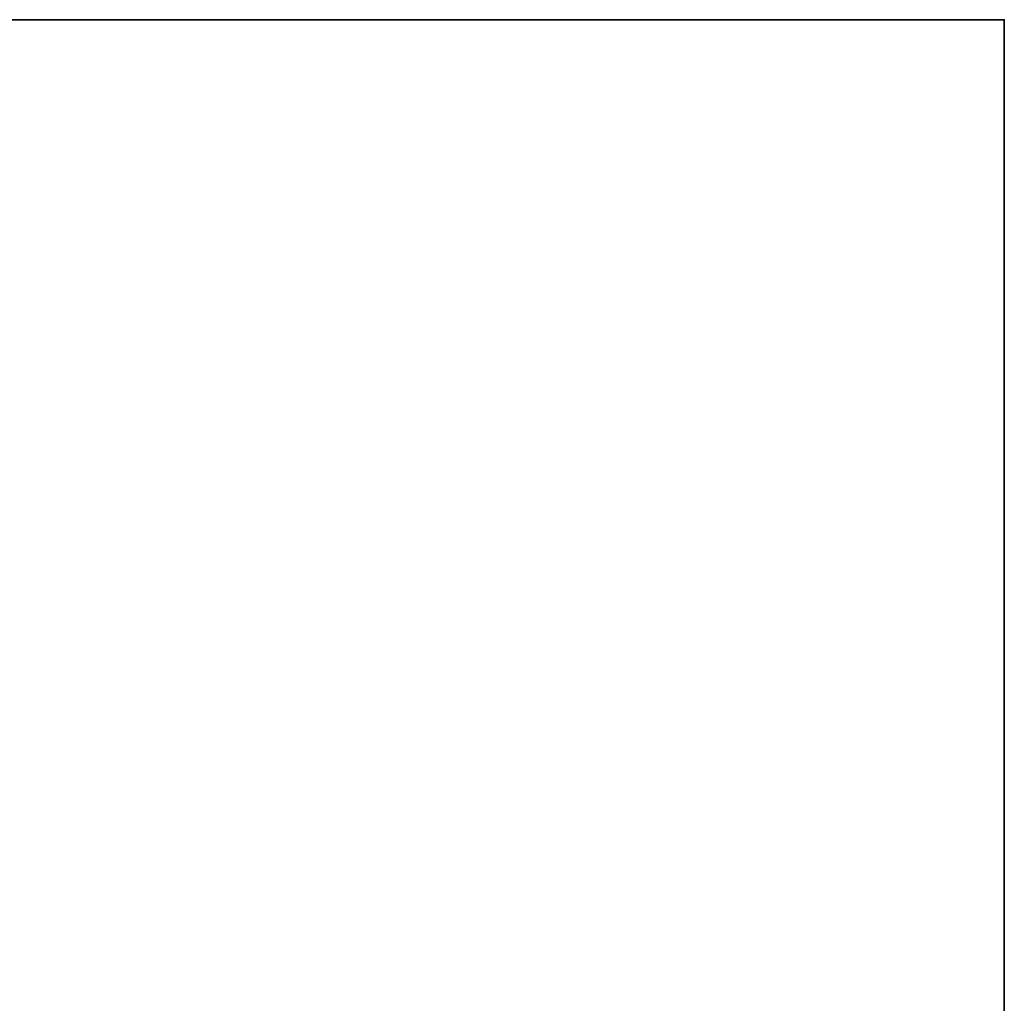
# Model space of a CAD drawing. Header units: millimetres. Extents: x -503 to 6703, y -110 to 193.
# Tile 596 of 656: x 1959 to 2053, y 81 to 174. Entities that reach past the tile are written whole.
import ezdxf

# ---------------------------------------------------------------- set-up
doc = ezdxf.new("R2010")
doc.units = ezdxf.units.MM
doc.layers.add('151', color=7, linetype='Continuous', true_color=0xffffff)

# ---------------------------------------------------------------- blocks, each defined once
blk = doc.blocks.new('UG_SURFACE_002')
at = {"layer": '151', "color": 252, "linetype": 'Continuous', "lineweight": 35}
for points in [[(947.5, 174.4, 2212.25), (2052.5, 174.4, 2212.25), (1902.5, 174.4, 2062.25), (1097.5, 174.4, 2062.25)], [(2052.5, -14, 2212.25), (2052.5, 174.4, 2212.25), (947.5, 174.4, 2212.25), (947.5, -14, 2212.25)], [(1902.5, -14, -7.75), (1902.5, 174.4, -7.75), (2052.5, 174.4, -7.75), (2052.5, -14, -7.75)], [(2052.5, 174.4, 2212.25), (2052.5, 174.4, -7.75), (1902.5, 174.4, -7.75), (1902.5, 174.4, 2062.25)], [(2052.5, -14, -7.75), (2052.5, 174.4, -7.75), (2052.5, 174.4, 2212.25), (2052.5, -14, 2212.25)]]:
    blk.add_3dface(points, dxfattribs=at)

msp = doc.modelspace()

# ---------------------------------------------------------------- linework, layer by layer
at = {"layer": '151', "color": 252, "linetype": 'Continuous', "lineweight": -3, "true_color": 0x939598}
for p, q in [((947.5, 174.4, 2212.25), (2052.5, 174.4, 2212.25)), ((947.5, 174.4, 2212.25), (2052.5, 174.4, 2212.25)), ((1902.5, 174.4, -7.75), (2052.5, 174.4, -7.75)), ((2052.5, -14, 2212.25), (2052.5, 174.4, 2212.25)), ((2052.5, 174.4, 2212.25), (2052.5, 174.4, -7.75)), ((2052.5, 174.4, -7.75), (2052.5, -14, -7.75))]:
    msp.add_line(p, q, dxfattribs=at)

# ---------------------------------------------------------------- block references
msp.add_blockref('UG_SURFACE_002', (0, 0), dxfattribs=at)

doc.saveas('drawing.dxf')
